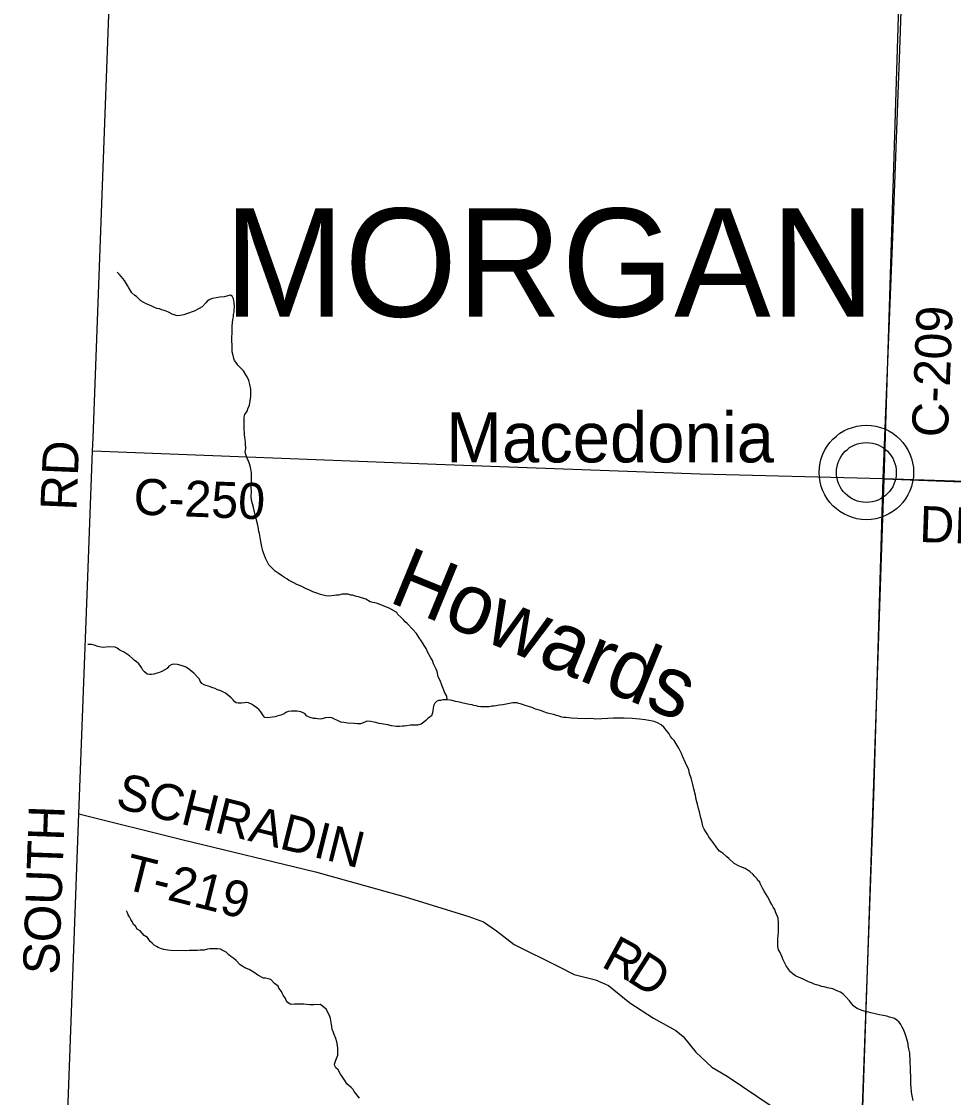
# Model space of a CAD drawing. Extents: x 1310247 to 1552180, y 377264 to 706493.
# Drawn here: x 1312308 to 1320059, y 494239 to 503189 of the extents above; entities that cross this region are included whole.
import ezdxf

# ---------------------------------------------------------------- set-up
doc = ezdxf.new("R2010")
doc.units = 0
for name, color, linetype in [('GM_X_County', 7, 'Continuous'), ('GM_X_County_Road', 7, 'Continuous'), ('GM_X_County_Road_Text', 7, 'Continuous'), ('GM_X_Minor_River', 7, 'Continuous'), ('GM_X_Minor_River_Text', 7, 'Continuous'), ('GM_X_Section', 7, 'Continuous'), ('GM_X_Township', 7, 'Continuous'), ('GM_X_Township_Road', 7, 'Continuous'), ('GM_X_Township_Road_Text', 7, 'Continuous'), ('GM_X_Township_Text', 7, 'Continuous'), ('GM_X_Unincorporated', 7, 'Continuous'), ('GM_X_Unincorporated_Location', 7, 'Continuous'), ('GM_X_Unincorporated_Text', 7, 'Continuous')]:
    doc.layers.add(name, color=color, linetype=linetype)

msp = doc.modelspace()

# ---------------------------------------------------------------- linework, layer by layer
at = {"layer": 'GM_X_County'}
msp.add_lwpolyline([(1328343.2, 483287), (1328205.8, 483291.3), (1328129.5, 483293.7), (1327411.7, 483318.2), (1327303.1, 483321.9), (1325989.2, 483346.6), (1323706.7, 483431), (1322122.7, 483480.2), (1321869.2, 483488.1), (1321135.8, 483510.8), (1321045.6, 483513.6), (1318929.3, 483579.3), (1312308, 483784.3), (1312456.6, 487778.6), (1312464.7, 487994.5), (1312504.9, 489074.2), (1312552.8, 490359.6), (1312645.7, 492848.2), (1312786, 496599.1), (1312857.1, 498496), (1312899.3, 499616.6), (1312903.4, 499724.9), (1313040.9, 503395.7)], dxfattribs=at)
at = {"layer": 'GM_X_County_Road'}
for points in [[(1319475.4, 499387.7), (1319556.7, 501466.2), (1319615.3, 503031.5), (1319635.1, 503610.5)], [(1319475.4, 499387.7), (1321688.5, 499316.1), (1322938.1, 499268.5), (1323109.8, 499298.6), (1323213.1, 499352.7), (1323287.8, 499400.4), (1323499.3, 499588), (1323785.4, 499775.6), (1323976.2, 499880.5), (1324173.7, 499907.8), (1324472.2, 499890.9), (1324644.7, 499834.4), (1324706.7, 499838.4), (1324773.9, 499862.5), (1324814.3, 499881.9), (1324950.9, 499958.3)], [(1312899.3, 499616.6), (1315757.2, 499507.5), (1317952.5, 499427.1), (1319475.4, 499387.7)], [(1318929.3, 483579.2), (1318972.3, 484274.6), (1318989.7, 485056), (1319021, 486233.4), (1319059.9, 487252.7), (1319135.5, 489474), (1319259.8, 492921.1), (1319261.7, 493317), (1319276.3, 493433.5), (1319288.7, 493533.7), (1319283.8, 493629.1), (1319396.2, 496743.3), (1319475.4, 499387.7)]]:
    msp.add_lwpolyline(points, dxfattribs=at)
at = {"layer": 'GM_X_Minor_River'}
for points in [[(1314161.5, 499750.3), (1314161.9, 499764.3), (1314158.9, 499798.5), (1314160.3, 499846.6), (1314159.3, 499880.7), (1314159.8, 499898.7), (1314164.5, 499920.7), (1314185.3, 499948.1), (1314189.9, 499968), (1314202.8, 499997.7), (1314207.4, 500017.7), (1314212.4, 500051.6), (1314214.8, 500065.6), (1314216.1, 500107.6), (1314214.7, 500129.8), (1314207.9, 500170.1), (1314198.8, 500202.4), (1314185.6, 500232.9), (1314174, 500249.3), (1314153, 500284), (1314137.4, 500300.5), (1314108.1, 500329.5), (1314098.5, 500343.8), (1314079.2, 500370.4), (1314073.6, 500384.6), (1314064.7, 500421), (1314061.2, 500441.2), (1314060.7, 500493.3), (1314058, 500535.5), (1314060.5, 500623.7), (1314059.5, 500657.8), (1314065, 500709.8), (1314069.7, 500731.7), (1314072.3, 500751.7), (1314076.9, 500773.6), (1314077.5, 500791.6), (1314080.2, 500817.6), (1314077.2, 500849.8), (1314070.1, 500882.1), (1314060.7, 500904.5), (1314046.9, 500912.9), (1313994.3, 500898.4), (1313958.1, 500895.5), (1313897.6, 500885.2), (1313875.2, 500875.9), (1313850.7, 500862.5), (1313840.3, 500848.8), (1313809.2, 500815.6), (1313786.8, 500802.3), (1313744, 500779.5), (1313681.1, 500757.3), (1313658.7, 500747.9), (1313628.5, 500742.8), (1313608.4, 500741.4), (1313594.4, 500743.8), (1313560.6, 500754.8), (1313534.9, 500767.6), (1313511.1, 500778.4), (1313493.2, 500784.9), (1313471.4, 500791.6), (1313455.5, 500798.1), (1313433.6, 500802.7), (1313409.7, 500811.5), (1313391.9, 500820), (1313368.1, 500830.8), (1313344.3, 500839.5), (1313324.6, 500852.1), (1313300.9, 500864.8), (1313263.8, 500900), (1313250, 500910.5), (1313226.6, 500933.2), (1313199.7, 500974.1), (1313190.2, 500992.5), (1313165.3, 501033.3), (1313149.8, 501051.8), (1313122.7, 501084.7), (1313103.1, 501103.3)], [(1315847.3, 497546.2), (1315844.2, 497576.3), (1315827.1, 497611), (1315819.6, 497627.2), (1315808.3, 497653.6), (1315802.8, 497669.8), (1315789.8, 497708.3), (1315774.7, 497738.9), (1315763.9, 497783.3), (1315756.4, 497801.6), (1315743.2, 497830), (1315733.7, 497846.4), (1315728.2, 497864.6), (1315724.6, 497878.7), (1315713.1, 497897.1), (1315688.2, 497940), (1315673.2, 497974.5), (1315655.8, 497997.1), (1315648.1, 498011.4), (1315634.8, 498033.8), (1315615.5, 498062.5), (1315592.5, 498097.3), (1315563.3, 498130.2), (1315514.6, 498181.8), (1315498.9, 498194.3), (1315485.4, 498210.8), (1315462, 498235.5), (1315436.5, 498256.3), (1315429, 498272.6), (1315365.8, 498308.6), (1315330.1, 498323.7), (1315268.6, 498347.6), (1315246.7, 498354.2), (1315228.7, 498354.8), (1315208.8, 498361.4), (1315171.3, 498382.5), (1315111.6, 498402.4), (1315093.7, 498406.9), (1315061.9, 498415.9), (1315047.9, 498418.3), (1315026, 498425), (1314989.9, 498426), (1314975.8, 498424.5), (1314943.5, 498417.4), (1314927.4, 498415.9), (1314909.3, 498414.4), (1314867, 498409.6), (1314839, 498412.5), (1314795.1, 498421.8), (1314763.3, 498432.8), (1314731.6, 498445.8), (1314703.9, 498458.6), (1314670.2, 498473.6), (1314634.6, 498490.8), (1314598.9, 498505.9), (1314573.2, 498518.7), (1314529.7, 498542), (1314513.9, 498552.5), (1314496.2, 498565.1), (1314470.6, 498581.9), (1314443.1, 498600.7), (1314417.4, 498615.5), (1314392.1, 498640.4), (1314364.8, 498669.2), (1314345.9, 498707.9), (1314338.3, 498724.2), (1314321.5, 498768.8), (1314316, 498785), (1314307, 498819.4), (1314296.7, 498879.8), (1314293.1, 498896), (1314288.1, 498930.2), (1314282.6, 498946.5), (1314275.7, 498986.8), (1314270.4, 499011), (1314259.6, 499053.4), (1314254.2, 499075.6), (1314243.5, 499122.1), (1314238.2, 499146.3), (1314219.9, 499207), (1314218.8, 499237.1), (1314220.1, 499281.2), (1314218.9, 499309.3), (1314219.9, 499343.4), (1314220.6, 499369.5), (1314221.6, 499401.5), (1314220.5, 499433.6), (1314215.5, 499467.9), (1314210.2, 499494.1), (1314195.4, 499534.7), (1314187.7, 499548.9), (1314178.3, 499569.3), (1314172.8, 499587.5), (1314169.4, 499607.6), (1314171.9, 499623.6), (1314174.3, 499637.6), (1314171.5, 499679.8), (1314171.9, 499693.8), (1314168.3, 499708), (1314165, 499732.1), (1314161.5, 499750.3)], [(1314285.6, 497464.2), (1314264, 497480.9), (1314238.4, 497499.7), (1314220.7, 497510.3), (1314194.9, 497521.1), (1314176.9, 497523.6), (1314162.8, 497522), (1314136.6, 497518.8), (1314110.6, 497519.6), (1314094.6, 497522.1), (1314080.8, 497530.5), (1314069.2, 497546.9), (1314051.6, 497563.4), (1314035.9, 497576), (1314004.6, 497603), (1313965, 497620.2), (1313939.2, 497631), (1313917.4, 497639.6), (1313899.5, 497646.2), (1313877.7, 497654.9), (1313861.8, 497661.3), (1313841.9, 497666), (1313825.9, 497670.4), (1313808.3, 497683), (1313794.7, 497701.5), (1313787.2, 497719.7), (1313742.5, 497767.2), (1313711.1, 497794.2), (1313697.4, 497804.6), (1313673.7, 497819.4), (1313655.9, 497825.9), (1313606.1, 497839.4), (1313570.1, 497842.5), (1313551.9, 497839), (1313533.5, 497827.5), (1313518.9, 497807.9), (1313476, 497783.1), (1313447.6, 497771.9), (1313425.3, 497766.6), (1313409.1, 497761), (1313389, 497757.6), (1313372.9, 497758.1), (1313352.9, 497760.7), (1313331.4, 497779.4), (1313317.8, 497793.8), (1313306.4, 497816.2), (1313283.1, 497845), (1313265.6, 497861.6), (1313245.9, 497876.2), (1313230.3, 497890.7), (1313206.8, 497911.5), (1313173.3, 497934.5), (1313155.6, 497945.1), (1313141.7, 497951.5), (1313125.9, 497960), (1313102.3, 497976.7), (1313086.5, 497985.2), (1313032.4, 497986.8), (1312990.1, 497982.1), (1312968.1, 497984.7), (1312942.2, 497991.5), (1312912.4, 498000.4), (1312890.5, 498007.1), (1312876.4, 498005.5), (1312860.4, 498008)], [(1316581.6, 497470.2), (1316561.8, 497478.8), (1316536, 497487.6), (1316516.1, 497494.2), (1316498.2, 497498.7), (1316484.3, 497505.1), (1316466.4, 497509.7), (1316444.5, 497516.4), (1316426.6, 497520.9), (1316394.5, 497521.9), (1316340, 497511.5), (1316311.8, 497506.3), (1316283.6, 497503.1), (1316235.2, 497494.5), (1316219.1, 497493), (1316196.9, 497489.6), (1316182.8, 497488), (1316164.7, 497488.6), (1316142.6, 497487.2), (1316128.6, 497487.7), (1316106.7, 497492.3), (1316088.7, 497496.9), (1316068.7, 497499.5), (1316054.8, 497503.9), (1316034.8, 497506.5), (1316004.9, 497513.4), (1315971.1, 497522.4), (1315937.2, 497529.5), (1315917.2, 497534), (1315889.3, 497540.9), (1315873.3, 497543.4), (1315847.3, 497546.2), (1315829.3, 497546.7), (1315811.2, 497545.2), (1315793, 497541.8), (1315774.9, 497540.3), (1315760.6, 497532.7), (1315746.2, 497519.1), (1315735.5, 497495.3), (1315730.8, 497473.4), (1315728.3, 497457.4), (1315725.8, 497439.5), (1315717, 497413.7), (1315688.3, 497390.5), (1315669.7, 497374.9), (1315653.3, 497361.4), (1315632.7, 497344), (1315600.3, 497334.9), (1315544.2, 497336.6), (1315511.9, 497331.5), (1315489.8, 497328.2), (1315475.7, 497326.6), (1315451.6, 497325.3), (1315427.5, 497326), (1315385.5, 497331.2), (1315355.6, 497338.2), (1315317.7, 497345.3), (1315303.7, 497347.7), (1315283.7, 497350.3), (1315253.8, 497357.2), (1315237.8, 497359.7), (1315213.9, 497366.4), (1315179.9, 497369.5), (1315163.6, 497361.9), (1315127.1, 497347), (1315102.9, 497345.7), (1315074.9, 497348.5), (1315022.8, 497352.1), (1314988.9, 497357.1), (1314962.9, 497361.9), (1314931.3, 497376.9), (1314915.4, 497383.3), (1314889.7, 497396.1), (1314867.7, 497400.8), (1314837.5, 497397.7), (1314805.2, 497388.6), (1314791.1, 497387), (1314771, 497387.6), (1314755, 497390.1), (1314737, 497392.6), (1314709.1, 497399.5), (1314695.3, 497405.9), (1314677.5, 497414.5), (1314665.9, 497430.9), (1314650.1, 497439.4), (1314632.2, 497445.9), (1314600.3, 497450.9), (1314552.1, 497452.3), (1314525.9, 497449.1), (1314507.7, 497441.6), (1314493.3, 497430), (1314464.9, 497418.8), (1314432.5, 497411.7), (1314418.3, 497406.1), (1314396.2, 497402.8), (1314353.9, 497398), (1314331.9, 497400.7), (1314318.3, 497417.1), (1314310.7, 497431.4), (1314299.1, 497447.8), (1314285.6, 497464.2)], [(1318597.9, 495516.7), (1318599.1, 495558.8), (1318604.8, 495614.8), (1318604.3, 495666.9), (1318602.9, 495689), (1318600.1, 495729.2), (1318594.5, 495745.5), (1318585.2, 495769.8), (1318579.6, 495784), (1318572.1, 495802.3), (1318560.6, 495820.7), (1318547.3, 495845.1), (1318535.9, 495867.5), (1318522.5, 495892), (1318513, 495910.3), (1318497.6, 495932.9), (1318484.2, 495955.3), (1318474.7, 495973.7), (1318461.3, 495996.1), (1318452, 496018.5), (1318448.4, 496032.6), (1318434.6, 496041), (1318425.1, 496059.4), (1318405.6, 496080), (1318394, 496094.4), (1318366.6, 496119.3), (1318352.8, 496127.7), (1318327.1, 496142.5), (1318291.4, 496157.6), (1318275.6, 496164.1), (1318234.1, 496185.4), (1318191.1, 496226.8), (1318173.5, 496241.4), (1318140.2, 496270.5), (1318112.6, 496287.3), (1318091.4, 496316), (1318060.5, 496359.1), (1318047, 496377.5), (1318025.8, 496408.2), (1318016.2, 496422.6), (1317998.9, 496449.2), (1317985.4, 496469.6), (1317978, 496487.9), (1317972.6, 496510.1), (1317965.3, 496536.4), (1317958.1, 496564.7), (1317952.8, 496588.9), (1317945.5, 496615.2), (1317938.3, 496643.5), (1317929.4, 496679.9), (1317920.4, 496718.3), (1317913.4, 496752.6), (1317908, 496772.8), (1317904.4, 496786.9), (1317901, 496807.1), (1317892, 496843.5), (1317879.2, 496886), (1317862.5, 496932.6), (1317859.4, 496964.8), (1317830.9, 497021.8), (1317804.5, 497078.7), (1317797.1, 497099), (1317774.3, 497143.8), (1317760.9, 497166.3), (1317736, 497207.1), (1317718.4, 497223.7), (1317706.9, 497242.1), (1317695.5, 497264.5), (1317662.6, 497305.6), (1317649, 497320), (1317627.4, 497338.7), (1317597.8, 497355.7), (1317570, 497366.5), (1317556.1, 497368.9), (1317496.2, 497380.8), (1317448.2, 497386.2), (1317386.1, 497390), (1317320, 497394), (1317291.8, 497392.9), (1317229.7, 497394.7), (1317185.5, 497392), (1317135.2, 497389.5), (1317083, 497387), (1317067, 497389.5), (1317028.9, 497390.7), (1316994.7, 497389.7), (1316932.6, 497391.5), (1316882.5, 497395), (1316860.5, 497397.7), (1316836.5, 497400.4), (1316818.5, 497400.9), (1316800.5, 497403.5), (1316778.6, 497410.1), (1316758.7, 497416.8), (1316734.9, 497425.5), (1316704.9, 497430.4), (1316683, 497435.1), (1316651.3, 497448), (1316633.4, 497454.6), (1316597.6, 497465.7), (1316581.6, 497470.2)], [(1314441.4, 495165.2), (1314411.9, 495186.1), (1314382.8, 495221.1), (1314360.9, 495225.7), (1314337, 495230.5), (1314320.9, 495230.9), (1314273.5, 495256.4), (1314242, 495277.4), (1314200.6, 495302.7), (1314164.9, 495317.8), (1314149.1, 495328.3), (1314125.5, 495343), (1314094.4, 495378.1), (1314072.8, 495394.8), (1314049.2, 495411.5), (1314035.4, 495421.9), (1314010.1, 495446.8), (1313988.3, 495457.4), (1313962.7, 495472.2), (1313936.7, 495475), (1313894.5, 495476.3), (1313874.4, 495474.9), (1313854.3, 495471.5), (1313826, 495464.3), (1313793.8, 495463.2), (1313771.7, 495461.9), (1313753.6, 495460.4), (1313705.5, 495461.8), (1313673.3, 495458.8), (1313550.9, 495462.4), (1313524.9, 495465.2), (1313508.9, 495467.7), (1313491, 495470.2), (1313473.1, 495476.8), (1313457.2, 495481.3), (1313443.2, 495485.7), (1313429.4, 495494.1), (1313411.7, 495506.7), (1313394.1, 495521.2), (1313378.5, 495535.8), (1313355.3, 495568.5), (1313327.8, 495587.4), (1313294.8, 495624.5), (1313271.1, 495639.2), (1313255.8, 495663.8), (1313240.1, 495678.2), (1313228.8, 495702.7), (1313217.2, 495719), (1313205.8, 495741.5), (1313196.3, 495757.8), (1313188.7, 495774), (1313181.2, 495792.3)], [(1319724, 494213.4), (1319715.1, 494253.8), (1319710, 494284.1), (1319707.2, 494326.3), (1319705.6, 494340.4), (1319704.8, 494382.5), (1319703.5, 494406.6), (1319703.1, 494460.8), (1319701.8, 494484.9), (1319699.2, 494535.1), (1319697.9, 494557.2), (1319696.9, 494593.3), (1319695.4, 494609.4), (1319688.4, 494643.7), (1319683.1, 494670), (1319681.5, 494684.1), (1319674.4, 494716.4), (1319665.1, 494742.7), (1319659.6, 494758.9), (1319654.1, 494777.1), (1319642.9, 494805.6), (1319633.4, 494823.9), (1319622, 494846.3), (1319608.5, 494864.8), (1319589, 494883.4), (1319569.2, 494896), (1319549.4, 494902.6), (1319527.4, 494907.3), (1319503.6, 494914), (1319443.7, 494927.8), (1319417.8, 494932.6), (1319395.9, 494937.3), (1319372, 494944), (1319334.2, 494955.2), (1319316.2, 494957.7), (1319290.3, 494964.5), (1319258.6, 494979.5), (1319244.8, 494987.9), (1319229.1, 495000.4), (1319213.6, 495019), (1319194.2, 495043.6), (1319165.1, 495076.6), (1319141.7, 495099.3), (1319120, 495114), (1319084.3, 495129.1), (1319054.6, 495142), (1319010.7, 495151.4), (1318984.8, 495158.2), (1318962.9, 495162.8), (1318941, 495169.5), (1318921.2, 495176.1), (1318899.3, 495182.8), (1318877.4, 495191.4), (1318853.7, 495202.2), (1318831.9, 495212.9), (1318808.1, 495223.6), (1318788.3, 495232.2), (1318770.5, 495240.8), (1318746.7, 495251.5), (1318732.9, 495258), (1318697.6, 495287.1), (1318686.1, 495305.5), (1318666.9, 495334.1), (1318659.3, 495350.4), (1318642.3, 495385), (1318634.8, 495405.3), (1318614, 495450), (1318604.5, 495466.4), (1318599.3, 495494.6), (1318597.9, 495516.7)], [(1315118.7, 494232.4), (1315107.1, 494246.8), (1315087.8, 494273.5), (1315074.3, 494289.9), (1315066.7, 494306.2), (1315049.1, 494320.8), (1315031.5, 494339.3), (1315017.8, 494349.8), (1314996.6, 494380.5), (1314985, 494396.9), (1314973.5, 494413.2), (1314960, 494433.7), (1314941, 494468.4), (1314923.4, 494484.9), (1314913.8, 494501.3), (1314912.2, 494515.3), (1314921.2, 494549.2), (1314934.1, 494576.9), (1314938.5, 494590.8), (1314940.1, 494646.9), (1314936.8, 494671.1), (1314931.7, 494701.3), (1314922.5, 494729.7), (1314909.4, 494764.1), (1314900.1, 494788.5), (1314892.5, 494804.8), (1314889.3, 494830.9), (1314885.7, 494845.1), (1314879.1, 494895.4), (1314869.8, 494919.8), (1314841.2, 494972.8), (1314811.9, 494999.7), (1314794.2, 495012.3), (1314772.1, 495010.9), (1314756, 495011.4), (1314737.9, 495009.9), (1314705.9, 495010.9), (1314677.9, 495013.7), (1314655.8, 495014.4), (1314629.7, 495015.2), (1314605.6, 495013.9), (1314579.5, 495014.6), (1314557.4, 495013.3), (1314543.4, 495015.7), (1314521.8, 495030.4), (1314510.2, 495046.8), (1314504.7, 495063), (1314485.4, 495089.6), (1314475.8, 495106), (1314470.2, 495120.2), (1314446.9, 495147), (1314441.4, 495165.2)]]:
    msp.add_lwpolyline(points, dxfattribs=at)
at = {"layer": 'GM_X_Section'}
for points in [[(1324834.5, 504489.4), (1324675.2, 499184.9), (1319482.2, 499385.2), (1319646.6, 504660.2)], [(1319482.2, 499385.2), (1324675.2, 499184.9), (1324513.7, 493943), (1319306, 494154.5)]]:
    msp.add_lwpolyline(points, close=True, dxfattribs=at)
at = {"layer": 'GM_X_Township'}
msp.add_lwpolyline([(1328343.2, 483287), (1328205.8, 483291.3), (1328129.5, 483293.7), (1327411.7, 483318.2), (1327303.1, 483321.9), (1325989.2, 483346.6), (1323706.7, 483431), (1322122.7, 483480.2), (1321869.2, 483488.1), (1321135.8, 483510.8), (1321045.6, 483513.6), (1318929.3, 483579.3), (1312308, 483784.3), (1312456.6, 487778.6), (1312464.7, 487994.5), (1312504.9, 489074.2), (1312552.8, 490359.6), (1312645.7, 492848.2), (1312786, 496599.1), (1312857.1, 498496), (1312899.3, 499616.6), (1312903.4, 499724.9), (1313040.9, 503395.7)], dxfattribs=at)
at = {"layer": 'GM_X_Township_Road'}
for points in [[(1312899.3, 499616.6), (1312903.4, 499724.9), (1313040.9, 503395.7), (1313081.9, 504487.5)], [(1312602.5, 491692.8), (1312645.7, 492848.2), (1312786, 496599.1), (1312857.1, 498496), (1312899.3, 499616.6)], [(1312786, 496599.1), (1313652.9, 496381.9), (1314752.9, 496117.1), (1315498.4, 495909), (1316028.2, 495745.3), (1316151.5, 495699), (1316258.6, 495626.5), (1316405.8, 495511.2), (1316768.9, 495331.1), (1316904.7, 495262.7), (1317081.9, 495218.4), (1317190.8, 495171.2), (1317366.1, 495026.7), (1317565.5, 494899.6), (1317751.4, 494796.5), (1317812.1, 494746.4), (1317917, 494615.4), (1318048.1, 494491.2), (1318177.1, 494416), (1318551.8, 494163.7), (1318828.2, 493975.8), (1319099.9, 493759.1), (1319186.6, 493674.3), (1319283.8, 493629.1)]]:
    msp.add_lwpolyline(points, dxfattribs=at)
at = {"layer": 'GM_X_Unincorporated'}
for radius in [392.8, 249]:
    msp.add_circle((1319334.9, 499437.8), radius, dxfattribs=at)
at = {"layer": 'GM_X_Unincorporated_Location'}
msp.add_line((1319334.9, 499437.8), (1319334.9, 499437.8), dxfattribs=at)

# ---------------------------------------------------------------- texts
at = {"layer": 'GM_X_County_Road_Text'}
for s, rotation, p in [('C-209', 87.79742, (1320011.8, 499726.1)), ('C-250', 357.79756, (1313236.1, 499088.9)), ('DREWSBURG', 358.02887, (1319772, 498860))]:
    msp.add_text(s, height=300, rotation=rotation, dxfattribs=at).set_placement(p)
at = {"layer": 'GM_X_Minor_River_Text'}
msp.add_text('Howards', height=499.94, rotation=337.66667, dxfattribs=at).set_placement((1315349, 498365.9))
at = {"layer": 'GM_X_Township_Road_Text'}
for s, rotation, p in [('RD', 87.53186, (1312764.2, 499117.6)), ('SCHRADIN', 345.99597, (1313080.3, 496652.4)), ('SOUTH', 87.93988, (1312618.9, 495258)), ('T-219', 345.82596, (1313143.5, 495978.3)), ('R', 331.38121, (1317120, 495332.4)), ('D', 327.31007, (1317331.5, 495217.3))]:
    msp.add_text(s, height=300, rotation=rotation, dxfattribs=at).set_placement(p)
at = {"layer": 'GM_X_Township_Text'}
msp.add_text('MORGAN', height=900, rotation=0.00001, dxfattribs=at).set_placement((1313992.4, 500733.7))
at = {"layer": 'GM_X_Unincorporated_Text'}
msp.add_text('Macedonia', height=417, rotation=0.00001, dxfattribs=at).set_placement((1315838.9, 499521.5))

doc.saveas('drawing.dxf')
